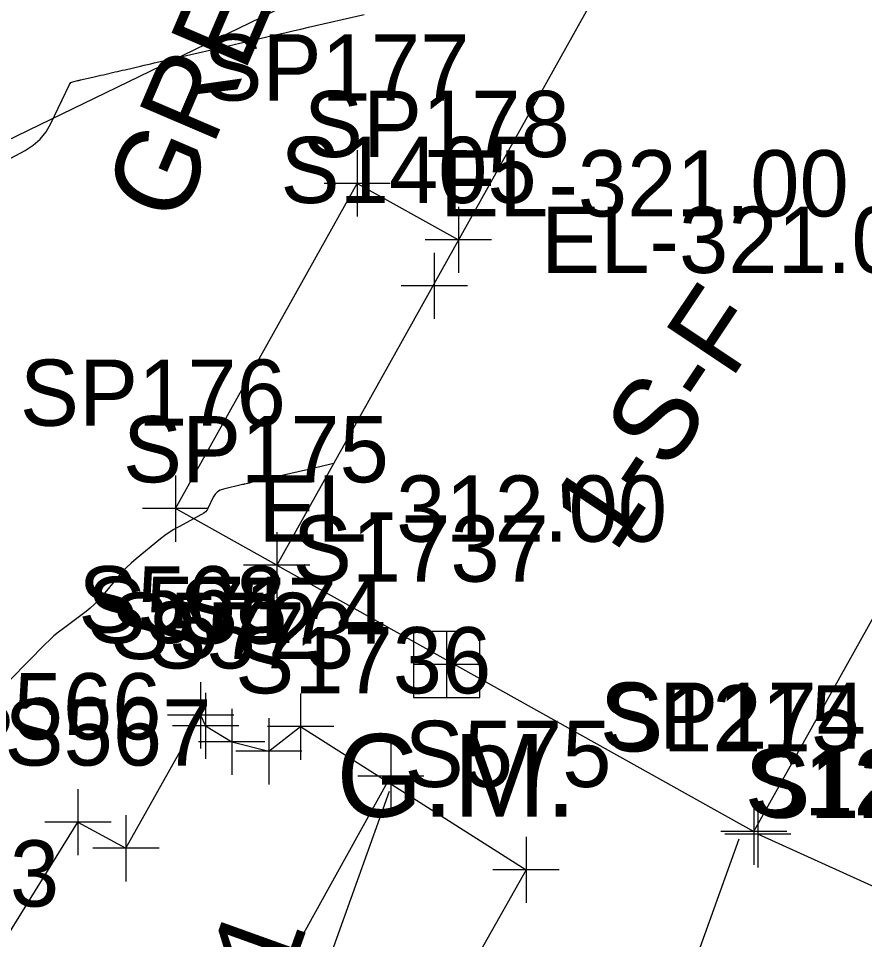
# Model space of a CAD drawing. Extents: x 816928 to 825690, y 436959 to 448212.
# Drawn here: x 818794.3 to 818845.4, y 444674.6 to 444730.2 of the extents above; entities that cross this region are included whole.
import ezdxf

# ---------------------------------------------------------------- set-up
doc = ezdxf.new("R2010")
doc.units = 0
for name, color, linetype in [('SURVEY - CONTOURS - Index with Text', 7, 'Continuous'), ('SURVEY - CONTOURS - Intermediate with optional Text', 7, 'Continuous'), ('SURVEY - NON-TRANSPORTATION - Buildings', 7, 'Continuous'), ('SURVEY - NON-TRANSPORTATION - Buildings - Points - Elevations', 7, 'Continuous'), ('SURVEY - NON-TRANSPORTATION - Buildings - Points - Locators', 7, 'Continuous'), ('SURVEY - NON-TRANSPORTATION - Buildings - Points - Numbers', 7, 'Continuous'), ('SURVEY - NON-TRANSPORTATION - Buildings Text', 7, 'Continuous'), ('SURVEY - NON-TRANSPORTATION - Features', 7, 'Continuous'), ('SURVEY - NON-TRANSPORTATION - Features - Points - Locators', 7, 'Continuous'), ('SURVEY - NON-TRANSPORTATION - Features - Points - Numbers', 7, 'Continuous'), ('SURVEY - PROPERTY - ROW Lines Text', 7, 'Continuous'), ('SURVEY - PROPERTY - Station and Offset Flags', 7, 'Continuous'), ('SURVEY - TRANSPORTATION - Features', 7, 'Continuous'), ('SURVEY - TRANSPORTATION - Features - Points - Locators', 7, 'Continuous'), ('SURVEY - TRANSPORTATION - Features - Points - Numbers', 7, 'Continuous'), ('SURVEY - UTILITIES - Gas - Points - Locators', 7, 'Continuous'), ('SURVEY - UTILITIES - Gas - Points - Numbers', 7, 'Continuous'), ('SURVEY - UTILITIES - Gas with Text', 7, 'Continuous')]:
    doc.layers.add(name, color=color, linetype=linetype)

msp = doc.modelspace()

# ---------------------------------------------------------------- linework, layer by layer
at = {"layer": 'SURVEY - CONTOURS - Index with Text'}
msp.add_lwpolyline([(818813.35, 444703.361), (818812.441, 444703.151), (818812.246, 444703.106), (818812.052, 444703.061), (818811.857, 444703.016), (818811.662, 444702.971), (818808.377, 444702.212), (818808.326, 444702.2), (818808.275, 444702.188), (818808.223, 444702.176), (818808.172, 444702.165), (818808.004, 444702.126), (818807.968, 444702.118), (818807.932, 444702.109), (818807.897, 444702.101), (818807.861, 444702.093), (818806.705, 444701.826), (818806.509, 444701.759), (818806.342, 444701.655), (818806.204, 444701.514), (818806.096, 444701.337), (818805.791, 444700.699), (818805.717, 444700.57), (818805.626, 444700.458), (818805.517, 444700.362), (818805.392, 444700.283), (818804.013, 444699.55), (818803.723, 444699.386), (818803.441, 444699.208), (818803.168, 444699.017), (818802.905, 444698.812), (818801.445, 444697.619), (818801.14, 444697.356), (818800.848, 444697.079), (818800.57, 444696.789), (818800.306, 444696.484), (818799.343, 444695.319), (818799.13, 444695.076), (818798.904, 444694.847), (818798.664, 444694.633), (818798.412, 444694.432), (818797.043, 444693.411), (818796.754, 444693.187), (818796.474, 444692.952), (818796.204, 444692.708), (818795.942, 444692.452), (818792.814, 444689.279)], dxfattribs=at)
at = {"layer": 'SURVEY - CONTOURS - Intermediate with optional Text'}
msp.add_lwpolyline([(818789.7, 444719.604), (818794.733, 444722.281), (818795.222, 444722.591), (818795.645, 444722.964), (818796, 444723.402), (818796.289, 444723.904), (818797.418, 444726.262), (818797.454, 444726.322), (818797.501, 444726.37), (818797.557, 444726.405), (818797.623, 444726.427), (818797.926, 444726.497), (818797.941, 444726.501), (818797.956, 444726.504), (818797.971, 444726.507), (818797.985, 444726.511), (818798.034, 444726.522), (818798.044, 444726.524), (818798.054, 444726.527), (818798.065, 444726.529), (818798.075, 444726.532), (818798.822, 444726.704), (818798.982, 444726.741), (818799.142, 444726.778), (818799.302, 444726.815), (818799.462, 444726.852), (818800.165, 444727.014), (818800.316, 444727.049), (818800.466, 444727.084), (818800.617, 444727.119), (818800.768, 444727.154), (818801.711, 444727.372), (818801.913, 444727.418), (818802.116, 444727.465), (818802.318, 444727.512), (818802.52, 444727.559), (818803.714, 444727.834), (818803.969, 444727.893), (818804.225, 444727.953), (818804.481, 444728.012), (818804.737, 444728.071), (818806.334, 444728.44), (818806.676, 444728.519), (818807.019, 444728.598), (818807.361, 444728.677), (818807.703, 444728.756), (818809.937, 444729.272), (818810.415, 444729.383), (818810.894, 444729.493), (818811.373, 444729.604), (818811.851, 444729.714), (818815.198, 444730.488)], dxfattribs=at)
at = {"layer": 'SURVEY - NON-TRANSPORTATION - Buildings'}
for points in [[(818863.363, 444725.23), (818834.552, 444741.322), (818809.927, 444697.232), (818838.738, 444681.141), (818863.363, 444725.23)], [(818809.927, 444697.232), (818803.816, 444700.646), (818814.787, 444720.289), (818820.898, 444716.876)]]:
    msp.add_lwpolyline(points, dxfattribs=at)
at = {"layer": 'SURVEY - NON-TRANSPORTATION - Buildings - Points - Locators'}
for p, q in [((818814.787, 444722.289), (818814.787, 444718.289)), ((818816.787, 444720.289), (818812.787, 444720.289)), ((818820.898, 444718.876), (818820.898, 444714.876)), ((818822.898, 444716.876), (818818.898, 444716.876)), ((818803.816, 444702.646), (818803.816, 444698.646)), ((818805.816, 444700.646), (818801.816, 444700.646)), ((818809.927, 444699.232), (818809.927, 444695.232)), ((818811.927, 444697.232), (818807.927, 444697.232)), ((818838.738, 444683.141), (818838.738, 444679.141)), ((818840.738, 444681.141), (818836.738, 444681.141))]:
    msp.add_line(p, q, dxfattribs=at)
at = {"layer": 'SURVEY - NON-TRANSPORTATION - Features'}
msp.add_line((818847.497, 444677.123), (818838.978, 444680.976), dxfattribs=at)
at = {"layer": 'SURVEY - NON-TRANSPORTATION - Features - Points - Locators'}
for p, q in [((818819.444, 444716.098), (818819.444, 444712.098)), ((818821.444, 444714.098), (818817.444, 444714.098)), ((818838.978, 444682.976), (818838.978, 444678.976)), ((818840.978, 444680.976), (818836.978, 444680.976))]:
    msp.add_line(p, q, dxfattribs=at)
at = {"layer": 'SURVEY - PROPERTY - ROW Lines Text'}
msp.add_line((818837.829, 444680.689), (818813.408, 444612.686), dxfattribs=at)
msp.add_lwpolyline([(818879.294, 444764.426), (818790.212, 444721.204)], dxfattribs=at)
at = {"layer": 'SURVEY - PROPERTY - Station and Offset Flags'}
msp.add_line((818816.723, 444683.553), (818804.06, 444648.291), dxfattribs=at)
at = {"layer": 'SURVEY - TRANSPORTATION - Features'}
msp.add_lwpolyline([(818757.626, 444684.091), (818763.389, 444677.842), (818786.735, 444669.299), (818791.634, 444671.611), (818797.921, 444681.707), (818800.823, 444680.129), (818805.332, 444688.166), (818805.636, 444687.525), (818807.212, 444686.561), (818809.449, 444685.992), (818811.368, 444687.48), (818824.985, 444678.831), (818815.391, 444661.815), (818816.561, 444656.266), (818835.506, 444643.078), (818828.361, 444633.351)], dxfattribs=at)
at = {"layer": 'SURVEY - TRANSPORTATION - Features - Points - Locators'}
for p, q in [((818805.332, 444690.166), (818805.332, 444686.166)), ((818805.636, 444689.525), (818805.636, 444685.525)), ((818811.368, 444689.48), (818811.368, 444685.48)), ((818807.212, 444688.561), (818807.212, 444684.561)), ((818807.332, 444688.166), (818803.332, 444688.166)), ((818809.449, 444687.992), (818809.449, 444683.992)), ((818807.636, 444687.525), (818803.636, 444687.525)), ((818813.368, 444687.48), (818809.368, 444687.48)), ((818809.212, 444686.561), (818805.212, 444686.561)), ((818811.449, 444685.992), (818807.449, 444685.992)), ((818797.921, 444683.707), (818797.921, 444679.707)), ((818800.823, 444682.129), (818800.823, 444678.129)), ((818799.921, 444681.707), (818795.921, 444681.707)), ((818824.985, 444680.831), (818824.985, 444676.831)), ((818802.823, 444680.129), (818798.823, 444680.129)), ((818826.985, 444678.831), (818822.985, 444678.831))]:
    msp.add_line(p, q, dxfattribs=at)
at = {"layer": 'SURVEY - UTILITIES - Gas - Points - Locators'}
for p, q in [((818820.185, 444693.232), (818820.185, 444689.232)), ((818822.185, 444691.232), (818818.185, 444691.232)), ((818816.816, 444686.487), (818816.816, 444682.487)), ((818818.816, 444684.487), (818814.816, 444684.487))]:
    msp.add_line(p, q, dxfattribs=at)
at = {"layer": 'SURVEY - UTILITIES - Gas with Text'}
msp.add_line((818820.185, 444691.232), (818820.185, 444691.232), dxfattribs=at)
for points in [[(818740.602, 444696.016), (818760.728, 444687.074), (818804.55, 444662.372), (818816.816, 444684.487)], [(818818.185, 444693.232), (818818.185, 444689.232), (818822.185, 444689.232), (818822.185, 444693.232), (818818.185, 444693.232)]]:
    msp.add_lwpolyline(points, dxfattribs=at)

# ---------------------------------------------------------------- texts
at = {"layer": 'SURVEY - NON-TRANSPORTATION - Buildings - Points - Elevations'}
for s, p in [('EL-321.00', (818819.787, 444718.289)), ('EL-321.00', (818825.898, 444714.876)), ('EL-312.00', (818808.816, 444698.646))]:
    msp.add_text(s, height=4, dxfattribs=at).set_placement(p)
at = {"layer": 'SURVEY - NON-TRANSPORTATION - Buildings - Points - Numbers'}
for s, p in [('SP177', (818805.499, 444725.289)), ('SP178', (818811.564, 444721.876)), ('SP176', (818794.418, 444705.646)), ('SP175', (818800.639, 444702.232)), ('SP174', (818829.45, 444686.141))]:
    msp.add_text(s, height=4, dxfattribs=at).set_placement(p)
at = {"layer": 'SURVEY - NON-TRANSPORTATION - Buildings Text'}
for s, rotation, p in [('GREENHOUSE', 66.8014, (818804.005, 444717.69)), ('1-S-F', 56.2639, (818830.338, 444697.871))]:
    msp.add_text(s, height=5, rotation=rotation, dxfattribs=at).set_placement(p)
at = {"layer": 'SURVEY - NON-TRANSPORTATION - Features - Points - Numbers'}
for s, p in [('S1405', (818810.156, 444719.098)), ('S1215', (818829.69, 444685.976)), ('S1214', (818838.209, 444682.123)), ('S1213', (818838.566, 444681.967))]:
    msp.add_text(s, height=4, dxfattribs=at).set_placement(p)
at = {"layer": 'SURVEY - PROPERTY - Station and Offset Flags'}
msp.add_text('51+50.91', height=5, rotation=70.2462, dxfattribs=at).set_placement((818802.296, 444648.925))
at = {"layer": 'SURVEY - TRANSPORTATION - Features - Points - Numbers'}
for s, p in [('S568', (818797.949, 444693.166)), ('S571', (818798.458, 444692.525)), ('S574', (818804.032, 444692.48)), ('S572', (818799.876, 444691.561)), ('S573', (818802.113, 444690.992)), ('S566', (818790.475, 444686.707)), ('S567', (818793.487, 444685.129)), ('S575', (818817.649, 444683.831)), ('S563', (818784.298, 444676.611))]:
    msp.add_text(s, height=4, dxfattribs=at).set_placement(p)
at = {"layer": 'SURVEY - UTILITIES - Gas - Points - Numbers'}
for s, p in [('S1737', (818810.897, 444696.232)), ('S1736', (818807.418, 444689.487))]:
    msp.add_text(s, height=4, dxfattribs=at).set_placement(p)
at = {"layer": 'SURVEY - UTILITIES - Gas with Text'}
msp.add_text('G.M.', height=5.0001, dxfattribs=at).set_placement((818813.535, 444682.032))

doc.saveas('drawing.dxf')
